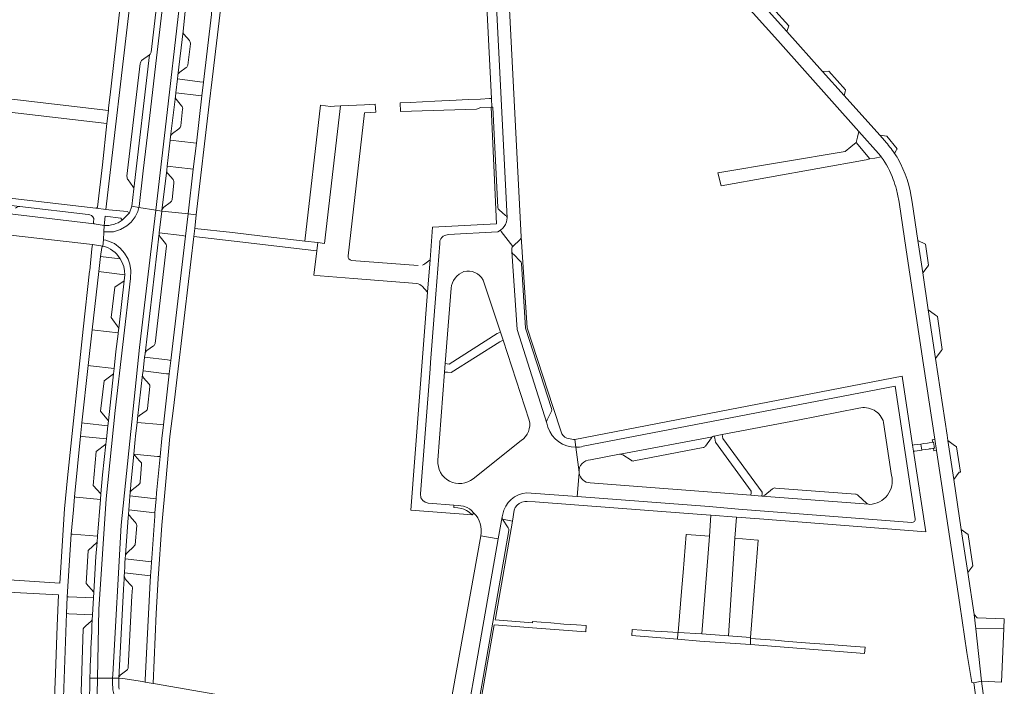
# Model space of a CAD drawing. Header units: metres. Extents: x 166325 to 190320, y 381923 to 404576.
# Tile 541 of 656: x 172255 to 172488, y 392789 to 392947. Entities that reach past the tile are written whole.
import ezdxf

# ---------------------------------------------------------------- set-up
doc = ezdxf.new("R2010")
doc.units = ezdxf.units.M
for name, color, linetype, lineweight in [('B-WE-VH-VERHARDING_ASFALT-GV', 8, 'Continuous', 18), ('B-WE-VH-VERHARDING_BETONSTRAATSTEEN-GV', 8, 'Continuous', 18), ('B-WE-VH-VERHARDING_STRAATBAKSTEEN-GV', 8, 'Continuous', 18)]:
    doc.layers.add(name, color=color, linetype=linetype, lineweight=lineweight)

msp = doc.modelspace()

# ---------------------------------------------------------------- linework, layer by layer
at = {"layer": 'B-WE-VH-VERHARDING_ASFALT-GV', "flags": 128}
for points in [[(172466.735, 392846.107), (172466.957, 392844.63), (172467.236, 392844.673), (172468.893, 392844.929), (172468.694, 392846.35), (172467.071, 392846.149)], [(172471.684, 392846.771), (172471.491, 392846.756), (172470.697, 392846.633), (172470.258, 392846.576), (172469.367, 392846.455), (172468.694, 392846.35), (172468.893, 392844.929), (172469.071, 392844.956), (172469.685, 392845.054), (172470.494, 392845.171), (172470.656, 392845.195), (172471.073, 392845.239), (172471.696, 392845.341), (172471.888, 392845.36)]]:
    msp.add_lwpolyline(points, close=True, dxfattribs=at)
at = {"layer": 'B-WE-VH-VERHARDING_BETONSTRAATSTEEN-GV', "flags": 128}
for points in [[(172374.03, 392895.344), (172374.031, 392895.455), (172370.724, 392960.196), (172370.707, 392960.538), (172370.61, 392962.434)], [(172367.64, 392961.062), (172367.724, 392959.199), (172367.857, 392956.357), (172370.665, 392899.925), (172370.549, 392899), (172370.333, 392898.362), (172370.002, 392897.869), (172369.679, 392897.508), (172369.087, 392897.051), (172369.297, 392896.741), (172372.032, 392893.146)], [(172273.311, 392902.221), (172275.654, 392901.936), (172281.377, 392951.209), (172279.192, 392951.444)], [(172279.192, 392951.444), (172276.882, 392931.186), (172276.728, 392929.829), (172276.306, 392925.907), (172276.247, 392925.355), (172275.898, 392922.267), (172274.815, 392912.499), (172273.644, 392902.46)], [(172282.298, 392906.855), (172281.794, 392902.683), (172283.448, 392902.421), (172283.504, 392902.636), (172284.472, 392911.086), (172286.051, 392924.174), (172287.642, 392937.895), (172288.865, 392948.618), (172289.028, 392949.969), (172287.638, 392950.057), (172286.363, 392939.194)], [(172333.034, 392890.923), (172336.907, 392924.845), (172339.563, 392924.961), (172339.41, 392926.87), (172336.916, 392926.762), (172331.236, 392926.515), (172330.946, 392923.791), (172327.431, 392893.897)], [(172460.669, 392919.32), (172460.081, 392919.391), (172458.941, 392919.53), (172460.149, 392918.18)], [(172462.472, 392915.197), (172462.825, 392915.895), (172462.977, 392916.196), (172463.114, 392916.293), (172460.669, 392919.32)], [(172272.866, 392898.521), (172275.249, 392898.139), (172275.292, 392898.82), (172275.463, 392900.333), (172279.177, 392899.868), (172279.534, 392899.376), (172281.215, 392901.15), (172280.694, 392901.43), (172276.359, 392901.865), (172275.654, 392901.936), (172273.311, 392902.221), (172273.24, 392902.23), (172238.57, 392906.231), (172236.469, 392906.474), (172236.368, 392906.488)], [(172244.823, 392896.754), (172246.734, 392896.538), (172272.466, 392893.624), (172274.967, 392893.206), (172275.054, 392894.721), (172275.164, 392896.652), (172275.249, 392898.139), (172272.866, 392898.521), (172230.861, 392903.5), (172230.264, 392902.777), (172203.609, 392872.329), (172207.756, 392868.714)], [(172248.453, 392903.426), (172255.293, 392902.653), (172271.45, 392900.743)], [(172275.249, 392898.139), (172275.164, 392896.652), (172275.496, 392896.631), (172277.457, 392896.662), (172279.145, 392897.164), (172280.576, 392898.032), (172281.644, 392898.915), (172282.622, 392900.186), (172283.197, 392901.458), (172283.448, 392902.421), (172281.794, 392902.683), (172281.215, 392901.15), (172279.534, 392899.376)], [(172372.032, 392893.146), (172369.297, 392896.741), (172369.087, 392897.051), (172368.491, 392896.611), (172356.711, 392895.972), (172355.918, 392895.783), (172355.534, 392895.572), (172355.227, 392895.285), (172354.959, 392894.939), (172354.789, 392894.498), (172354.745, 392893.834), (172353.813, 392881.832), (172352.555, 392865.641), (172352.441, 392864.177), (172350.138, 392834.525), (172350.25, 392833.598), (172350.706, 392832.946), (172351.244, 392832.563), (172352.023, 392832.359), (172358.102, 392831.89), (172359.119, 392831.812), (172360.369, 392831.627), (172361.23, 392831.333), (172361.742, 392831.033), (172362.162, 392830.664), (172362.834, 392830.006)], [(172271.94, 392793.778), (172271.919, 392792.781), (172271.887, 392790.907), (172273.638, 392790.894), (172273.968, 392807.187), (172275.727, 392833.376), (172277.847, 392854.27), (172281.517, 392885.566), (172281.592, 392887.503), (172281.317, 392888.95), (172280.893, 392890.137), (172280.082, 392891.584), (172279.045, 392892.797), (172277.684, 392893.873), (172275.6, 392894.634), (172275.054, 392894.721), (172274.967, 392893.206)], [(172373.781, 392894.823), (172372.032, 392893.146)], [(172383.469, 392849.276), (172381.618, 392855.002), (172375.464, 392873.917), (172374.031, 392895.455), (172374.03, 392895.344)], [(172274.967, 392893.206), (172272.466, 392893.624), (172272.36, 392892.604), (172271.826, 392887.472), (172271.806, 392887.299), (172270.239, 392873.54), (172266.575, 392838.32), (172265.829, 392830.971), (172264.726, 392813.401), (172239.476, 392815.031), (172239.539, 392814.829), (172240.46, 392811.911), (172264.43, 392810.627), (172264.086, 392803.3), (172263.696, 392791.97), (172263.26, 392780.385), (172263.035, 392766.73), (172263.156, 392747.847), (172261.305, 392747.024), (172267.502, 392747.605)], [(172267.502, 392747.605), (172267.469, 392749.145), (172265.849, 392749.137), (172265.349, 392749.134), (172265.227, 392757.978), (172265.169, 392762.156), (172265.247, 392774.685), (172265.512, 392784.114), (172266.337, 392806.163), (172266.502, 392810.154), (172267.458, 392825.023), (172267.96, 392830.788), (172268.219, 392833.804), (172269.639, 392848.214), (172269.949, 392851.353), (172271.479, 392864.928), (172272.437, 392873.434), (172273.99, 392887.205), (172274.397, 392890.82), (172274.677, 392892.928)], [(172327.431, 392893.897), (172325.822, 392894.075), (172325.609, 392892.154), (172324.931, 392886.353), (172326.415, 392886.207), (172334.319, 392885.608), (172349.292, 392884.363)], [(172371.8, 392892.375), (172371.817, 392892.011), (172371.821, 392891.96)], [(172380.368, 392850.33), (172380.066, 392851.277), (172373.104, 392873.454), (172371.821, 392891.96), (172371.817, 392892.011), (172371.8, 392892.375)], [(172279.016, 392890.245), (172279.442, 392889.559), (172279.864, 392888.39), (172280.027, 392887.358), (172280.128, 392886.448), (172279.99, 392884.988), (172278.681, 392873.773), (172278.558, 392872.719), (172278.524, 392872.427), (172278.04, 392868.284), (172277.604, 392864.264), (172277.466, 392862.987), (172276.256, 392851.829), (172276.131, 392850.683), (172275.791, 392847.547)], [(172349.624, 392888.674), (172333.85, 392889.877)], [(172350.574, 392883.72), (172351.833, 392882.331), (172352.448, 392889.99), (172351.176, 392889.03)], [(172374.109, 392889.145), (172375.015, 392873.803), (172381.207, 392854.743)], [(172364.982, 392885.201), (172365.37, 392884.257), (172369.126, 392872.834), (172369.757, 392870.926)], [(172354.294, 392842.495), (172355.872, 392863.385), (172356.038, 392865.409), (172357.409, 392883.269)], [(172369.757, 392870.926), (172375.941, 392852.012)], [(172466.957, 392844.63), (172466.735, 392846.107), (172464.242, 392862.41), (172386.757, 392847.456), (172386.991, 392845.582)], [(172388.741, 392845.814), (172462.633, 392860.101), (172467.373, 392828.64)], [(172419.558, 392848.185), (172419.768, 392848.227), (172421.623, 392848.595), (172439.529, 392851.997), (172453.969, 392854.87)], [(172380.066, 392851.277), (172380.368, 392850.33)], [(172459.872, 392851.447), (172461.764, 392838.917)], [(172397.506, 392843.951), (172419.302, 392848.054)], [(172275.791, 392847.547), (172275.661, 392846.346), (172274.874, 392839.086), (172274.486, 392834.572), (172274.369, 392833.204), (172273.66, 392824.482), (172273.558, 392823.099), (172273.259, 392819.697), (172272.78, 392811.244), (172272.703, 392809.896), (172272.482, 392805.841), (172272.421, 392804.668)], [(172374.051, 392847.176), (172362.657, 392838.144)], [(172376.38, 392834.747), (172387.317, 392833.91), (172387.746, 392839.533), (172387.729, 392839.663), (172386.991, 392845.582)], [(172386.991, 392845.582), (172386.757, 392847.456), (172386.419, 392847.429), (172386, 392847.476), (172384.821, 392847.769)], [(172386.991, 392845.582), (172387.729, 392839.663)], [(172369.616, 392828.581), (172371.978, 392828.091), (172372.365, 392830.659), (172372.636, 392831.29), (172373.046, 392831.841), (172373.572, 392832.283), (172374.185, 392832.592), (172374.853, 392832.752), (172375.478, 392832.759), (172377.319, 392832.687), (172413.553, 392829.922), (172418.956, 392829.51), (172425.04, 392829.01), (172430.468, 392828.588), (172469.833, 392825.524), (172466.957, 392844.63)], [(172390.428, 392842.58), (172397.301, 392843.923)], [(172387.746, 392839.533), (172387.317, 392833.91), (172418.581, 392831.516), (172425.501, 392830.951), (172466.554, 392827.771)], [(172456.548, 392832.06), (172456.29, 392832.08), (172431.055, 392834.009), (172428.457, 392834.208), (172390.39, 392837.157)], [(172466.554, 392827.771), (172425.501, 392830.951), (172418.581, 392831.516), (172387.317, 392833.91), (172376.38, 392834.747)], [(172368.565, 392823.87), (172369.481, 392829.1), (172369.932, 392830.696)], [(172369.932, 392830.696), (172369.481, 392829.1)], [(172362.259, 392772.7), (172362.806, 392775.61), (172364.969, 392788.21), (172367.644, 392803.511), (172376.717, 392802.796), (172389.316, 392801.824), (172389.425, 392803.343), (172387.091, 392803.477), (172384.144, 392803.705), (172381.05, 392803.945), (172378.726, 392804.141), (172376.729, 392804.299), (172376.696, 392803.987), (172367.887, 392804.693), (172367.953, 392805.013), (172371.978, 392828.091), (172369.616, 392828.581), (172370.925, 392826.508)], [(172364.451, 392824.59), (172368.565, 392823.87)], [(172278.786, 392788.261), (172278.722, 392788.762), (172278.704, 392790.858), (172277.239, 392790.868), (172277.204, 392789.908), (172277.331, 392788.128), (172277.648, 392786.838), (172278.437, 392785.327), (172279.104, 392784.497), (172280.695, 392783.429), (172282.803, 392782.568), (172287.581, 392781.631), (172321.698, 392775.813), (172350.026, 392770.944), (172351.449, 392770.957), (172353.283, 392771.6), (172354.529, 392772.517), (172355.694, 392774.081), (172356.46, 392775.777), (172356.879, 392777.55), (172357.227, 392779.568), (172356.386, 392779.719), (172356.01, 392777.632), (172355.688, 392775.737)], [(172335.078, 392781.259), (172286.915, 392789.603), (172286.814, 392789.621), (172284.954, 392789.95), (172284.296, 392790.056), (172279.631, 392790.804), (172278.704, 392790.858), (172278.722, 392788.762)]]:
    msp.add_lwpolyline(points, dxfattribs=at)
for points in [[(172302.917, 392950.533), (172300.636, 392950.507), (172300.689, 392948.105), (172298.762, 392932.096), (172298.401, 392928.864), (172297.077, 392917.631), (172296.345, 392911.444), (172295.103, 392900.861), (172297.072, 392900.632), (172300.119, 392926.902), (172300.812, 392932.751), (172302.846, 392949.936)], [(172292.582, 392932.85), (172292.688, 392933.69), (172293.922, 392944.188), (172294.53, 392949.619), (172293.018, 392949.715), (172289.925, 392922.819), (172287.459, 392901.785), (172288.901, 392901.557), (172288.917, 392901.698), (172290.055, 392911.278), (172290.159, 392912.159), (172290.883, 392918.334), (172290.984, 392919.197), (172292.102, 392928.74), (172292.205, 392929.569)], [(172275.898, 392922.267), (172276.247, 392925.355), (172236.483, 392930.027), (172233.745, 392932.427), (172222.284, 392942.475), (172220.232, 392940.13), (172233.679, 392928.371), (172235.176, 392927.062), (172236.478, 392926.909), (172238.135, 392926.714), (172238.501, 392926.671)], [(172353.558, 392927.577), (172350.656, 392927.434), (172347.753, 392927.29), (172345.348, 392927.204), (172345.397, 392925.152), (172363.473, 392925.669), (172364.486, 392926.07), (172366.902, 392926.184), (172367.097, 392926.193), (172367.019, 392928.265), (172366.484, 392928.233), (172364.388, 392928.106), (172361.49, 392927.967), (172358.593, 392927.829)], [(172283.035, 392851.472), (172283.132, 392852.356), (172283.135, 392852.385), (172283.139, 392852.414), (172284.347, 392862.808), (172284.445, 392863.664), (172284.825, 392866.934), (172284.927, 392867.763), (172284.934, 392867.825), (172288.276, 392896.202), (172288.294, 392896.36), (172288.901, 392901.557), (172287.459, 392901.785), (172286.222, 392891.23), (172283.621, 392869.259), (172279.296, 392827.136), (172277.271, 392791.765), (172277.239, 392790.868), (172278.704, 392790.858), (172279.797, 392811.883), (172279.887, 392813.325), (172279.943, 392814.213), (172279.994, 392815.127), (172280.035, 392815.852), (172280.124, 392817.427), (172280.175, 392818.291), (172280.236, 392819.146), (172280.306, 392820.125), (172280.927, 392828.841), (172280.988, 392829.691), (172281.078, 392830.796), (172281.243, 392832.828), (172281.346, 392834.091), (172281.404, 392834.795), (172281.499, 392835.965), (172281.523, 392836.381), (172281.567, 392836.795), (172282.276, 392843.959), (172282.62, 392847.432), (172282.697, 392848.25)], [(172286.358, 392817.054), (172286.24, 392815.148), (172286.157, 392813.815), (172285.532, 392801.474), (172284.975, 392790.491), (172284.963, 392790.174), (172284.954, 392789.95), (172286.814, 392789.621), (172287.556, 392806.224), (172288.064, 392814.527), (172288.934, 392827.129), (172289.829, 392837.501), (172290.825, 392848.138), (172291.698, 392854.85), (172292.92, 392865.522), (172292.923, 392865.547), (172296.448, 392895.525), (172296.702, 392897.444), (172297.072, 392900.632), (172295.103, 392900.861), (172294.48, 392895.646), (172291, 392866.176), (172290.652, 392862.955), (172289.26, 392850.883), (172288.894, 392847.635), (172288.488, 392843.368), (172287.735, 392835.463), (172287.676, 392834.767), (172287.559, 392833.372), (172287.281, 392830.072), (172287.211, 392829.24), (172286.518, 392819.335), (172286.453, 392818.413)], [(172305.659, 392896.47), (172296.702, 392897.444), (172296.448, 392895.525), (172308.092, 392894.147), (172322.158, 392892.547), (172325.609, 392892.154), (172325.822, 392894.075), (172322.759, 392894.415), (172312.094, 392895.714)], [(172472.178, 392866.644), (172473.48, 392868.405), (172473.741, 392868.757), (172472.602, 392876.543), (172472.188, 392876.857), (172471.822, 392877.135), (172470.455, 392878.171)], [(172431.055, 392834.009), (172431.074, 392834.593), (172431.085, 392834.931), (172421.785, 392847.679), (172421.623, 392848.595), (172419.768, 392848.227), (172419.864, 392847.728), (172420.043, 392846.791), (172428.527, 392835.146), (172428.5, 392834.79), (172428.457, 392834.208)], [(172471.991, 392847.482), (172471.379, 392847.379), (172471.491, 392846.756), (172471.684, 392846.771), (172471.888, 392845.36), (172471.696, 392845.341), (172471.783, 392844.722), (172472.396, 392844.794)], [(172476.482, 392837.969), (172477.8, 392839.724), (172478.093, 392839.712), (172477.159, 392845.676), (172476.839, 392845.909), (172476.668, 392846.033), (172475.088, 392847.185)], [(172359.119, 392831.812), (172358.102, 392831.89), (172358.062, 392831.311), (172359.008, 392831.195), (172359.854, 392831.096), (172360.452, 392830.896), (172361.032, 392830.632), (172361.698, 392830.237), (172362.438, 392829.6), (172362.834, 392830.006), (172362.162, 392830.664), (172361.742, 392831.033), (172361.23, 392831.333), (172360.369, 392831.627)], [(172424.65, 392824.019), (172425.04, 392829.01), (172418.956, 392829.51), (172418.605, 392824.487), (172416.778, 392801.377), (172423.121, 392800.892)], [(172356.386, 392779.719), (172357.227, 392779.568), (172360.002, 392779.099), (172360.704, 392778.976), (172362.629, 392789.971), (172368.565, 392823.87), (172364.451, 392824.59), (172357.841, 392787.818)], [(172479.914, 392824.892), (172478.274, 392826.117), (172479.819, 392815.9), (172481.02, 392817.491)], [(172488.458, 392804.923), (172482.058, 392805.146), (172481.319, 392805.978), (172481.697, 392802.531), (172488.356, 392802.672)], [(172411.153, 392801.479), (172411.168, 392801.69), (172408.692, 392801.813), (172405.683, 392802.031), (172402.619, 392802.253), (172400.33, 392802.43), (172400.214, 392800.953), (172411.075, 392800.149)], [(172428.36, 392800.282), (172428.376, 392800.491), (172423.121, 392800.892), (172416.778, 392801.377), (172411.168, 392801.69), (172411.153, 392801.479), (172411.075, 392800.149), (172416.316, 392799.654), (172428.302, 392798.82)], [(172487.781, 392789.942), (172488.356, 392802.672), (172481.697, 392802.531), (172483.056, 392790.146)], [(172450.147, 392798.604), (172447.119, 392798.84), (172442.42, 392799.204), (172439.338, 392799.441), (172436.374, 392799.668), (172434.187, 392799.855), (172428.36, 392800.282), (172428.302, 392798.82), (172455.314, 392796.725), (172455.462, 392798.182), (172453.151, 392798.37)], [(172271.483, 392758.033), (172271.554, 392750.366), (172271.58, 392749.271), (172271.581, 392749.233), (172271.719, 392743.381), (172271.724, 392743.171), (172271.829, 392738.749), (172273.265, 392738.791), (172272.85, 392751.944), (172273.638, 392790.894), (172271.887, 392790.907), (172271.78, 392784.561), (172271.767, 392783.792), (172271.613, 392774.646), (172271.59, 392773.321), (172271.43, 392763.822), (172271.436, 392763.188), (172271.446, 392762.138)]]:
    msp.add_lwpolyline(points, close=True, dxfattribs=at)
at = {"layer": 'B-WE-VH-VERHARDING_BETONSTRAATSTEEN-GV'}
for points in [[(172286.363, 392939.194, -0.1001497), (172286.01, 392938.607)], [(172273.644, 392902.46, -0.2864479), (172273.311, 392902.221)], [(172279.534, 392899.376, -0.1697318), (172275.249, 392898.139)], [(172272.679, 392898.873, 0.388286), (172272.866, 392898.521)], [(172373.781, 392894.823, 0.1866593), (172374.03, 392895.344)], [(172274.677, 392892.928, -0.2570028), (172274.967, 392893.206)], [(172274.967, 392893.206, -0.219107), (172279.016, 392890.245)], [(172371.8, 392892.375, -0.1866521), (172372.032, 392893.146)], [(172333.85, 392889.877, -0.4028816), (172333.034, 392890.923)], [(172371.821, 392891.96, 0.1969909), (172372.164, 392891.304)], [(172351.176, 392889.03, -0.0728453), (172350.652, 392888.76)], [(172373.88, 392889.642, -0.1872366), (172374.109, 392889.145)], [(172357.409, 392883.269, -0.2878622), (172360.458, 392887.21)], [(172360.458, 392887.21, -0.3454833), (172364.982, 392885.201)], [(172349.292, 392884.363, -0.1552855), (172350.574, 392883.72)], [(172453.969, 392854.87, -0.1729655), (172457.641, 392854.355)], [(172457.641, 392854.355, -0.1971087), (172459.872, 392851.447)], [(172375.941, 392852.012, -0.3039349), (172374.051, 392847.176)], [(172380.171, 392852.051, 0.2156497), (172380.066, 392851.277)], [(172380.368, 392850.33, 0.3238363), (172386.991, 392845.582)], [(172384.821, 392847.769, -0.2479994), (172383.469, 392849.276)], [(172419.302, 392848.054, -0.0808498), (172419.558, 392848.185)], [(172386.991, 392845.582, 0.0639369), (172388.741, 392845.814)], [(172397.301, 392843.923, -0.0581192), (172397.506, 392843.951)], [(172362.657, 392838.144, -0.6592506), (172354.294, 392842.495)], [(172387.729, 392839.663, -0.4366016), (172390.428, 392842.58)], [(172390.39, 392837.157, -0.3757112), (172387.746, 392839.533)], [(172461.764, 392838.917, -0.4740232), (172456.548, 392832.06)], [(172369.932, 392830.696, -0.3439082), (172376.38, 392834.747)], [(172362.834, 392830.006, -0.2461236), (172364.451, 392824.59)], [(172467.373, 392828.64, -0.4454928), (172466.554, 392827.771)], [(172370.925, 392826.508, -0.1999956), (172371.06, 392825.844)], [(172272.421, 392804.668, 0.0032158), (172271.94, 392793.778)]]:
    msp.add_lwpolyline(points, format="xyb", dxfattribs=at)
at = {"layer": 'B-WE-VH-VERHARDING_STRAATBAKSTEEN-GV', "flags": 128}
for points in [[(172436.952, 392944.086), (172431.925, 392949.701), (172419.334, 392963.763), (172415.524, 392968.018), (172412.613, 392971.269), (172412.014, 392971.182), (172409.955, 392970.882), (172408.976, 392970.74), (172411.047, 392968.431), (172412.973, 392966.284), (172434.79, 392941.963), (172454.03, 392920.416), (172458.695, 392915.191)], [(172367.486, 392958.431), (172365.588, 392956.362), (172367.019, 392928.265), (172367.097, 392926.193), (172367.292, 392926.202), (172368.492, 392902.398)], [(172370.665, 392899.925), (172367.857, 392956.357)], [(172293.922, 392944.188), (172292.688, 392933.69), (172292.72, 392933.846)], [(172295.453, 392941.936), (172294.14, 392943.476)], [(172460.149, 392918.18), (172458.941, 392919.53), (172450.514, 392928.94), (172445.398, 392934.654), (172436.952, 392944.086)], [(172295.063, 392936.123), (172295.664, 392941.175)], [(172283.803, 392936.531), (172280.649, 392909.791)], [(172282.298, 392906.855), (172286.01, 392938.607)], [(172286.01, 392938.607), (172284.109, 392937.208)], [(172293.154, 392934.437), (172294.687, 392935.571)], [(172292.102, 392928.74), (172290.984, 392919.197)], [(172293.599, 392926.456), (172292.303, 392928.056)], [(172293.371, 392921.748), (172293.822, 392925.707)], [(172368.492, 392902.398), (172367.292, 392926.202), (172367.097, 392926.193), (172366.902, 392926.184), (172368.211, 392898.524), (172353.009, 392897.726), (172352.448, 392889.99), (172351.833, 392882.331), (172347.881, 392830.713), (172362.438, 392829.6), (172361.698, 392830.237), (172361.032, 392830.632), (172360.452, 392830.896), (172359.854, 392831.096), (172359.008, 392831.195), (172358.062, 392831.311), (172358.102, 392831.89), (172352.023, 392832.359), (172351.244, 392832.563), (172350.706, 392832.946), (172350.25, 392833.598), (172350.138, 392834.525), (172352.441, 392864.177), (172352.555, 392865.641)], [(172291.448, 392919.935), (172292.947, 392921.027)], [(172454.03, 392920.416), (172453.7, 392919.031), (172453.404, 392917.791), (172456.641, 392913.898), (172457.771, 392914.116), (172459.29, 392914.41)], [(172458.695, 392915.191), (172454.03, 392920.416)], [(172290.055, 392911.278), (172288.917, 392901.698)], [(172280.949, 392908.918), (172282.039, 392907.414)], [(172291.569, 392909.003), (172290.336, 392910.466)], [(172291.312, 392904.202), (172291.778, 392908.23)], [(172230.861, 392903.5), (172272.866, 392898.521)], [(172271.45, 392900.743), (172255.293, 392902.653)], [(172289.355, 392902.449), (172290.916, 392903.6)], [(172370.336, 392900.524), (172368.772, 392901.809)], [(172463.524, 392903.678), (172465.231, 392892.356), (172469.334, 392865.133), (172471.991, 392847.482), (172472.396, 392844.794), (172477.89, 392808.301), (172479.592, 392796.927), (172480.751, 392789.814), (172481.217, 392789.793), (172483.056, 392790.146), (172481.697, 392802.531), (172481.319, 392805.978), (172479.819, 392815.9), (172478.274, 392826.117), (172476.482, 392837.969), (172475.088, 392847.185), (172474.891, 392848.49), (172472.178, 392866.644), (172470.455, 392878.171), (172469.153, 392886.888), (172468.003, 392894.578), (172466.642, 392903.688)], [(172272.679, 392898.873), (172272.76, 392899.8)], [(172352.555, 392865.641), (172353.813, 392881.832), (172354.745, 392893.834), (172354.789, 392894.498), (172354.959, 392894.939), (172355.227, 392895.285), (172355.534, 392895.572), (172355.918, 392895.783), (172356.711, 392895.972), (172368.491, 392896.611), (172369.087, 392897.051), (172369.679, 392897.508), (172370.002, 392897.869), (172370.333, 392898.362), (172370.549, 392899), (172370.665, 392899.925)], [(172288.276, 392896.202), (172284.934, 392867.825)], [(172289.769, 392893.903), (172288.501, 392895.441)], [(172287.3, 392870.2), (172289.983, 392893.277)], [(172371.821, 392891.96), (172373.104, 392873.454), (172380.066, 392851.277)], [(172373.88, 392889.642), (172372.164, 392891.304)], [(172375.015, 392873.803), (172374.109, 392889.145)], [(172381.207, 392854.743), (172375.015, 392873.803)], [(172285.371, 392868.494), (172286.953, 392869.636)], [(172284.347, 392862.808), (172283.139, 392852.414), (172283.176, 392852.572)], [(172285.897, 392860.559), (172284.578, 392862.069)], [(172283.584, 392853.082), (172285.178, 392854.192), (172285.303, 392854.302), (172285.403, 392854.435), (172285.474, 392854.589), (172285.511, 392854.754), (172286.093, 392859.958)], [(172380.171, 392852.051), (172381.164, 392854.103)], [(172417.666, 392845.862), (172419.099, 392847.849)], [(172400.692, 392842.334), (172417.108, 392845.515)], [(172398.089, 392843.768), (172400.05, 392842.497)], [(172431.055, 392834.009), (172456.29, 392832.08)], [(172433.536, 392835.738), (172431.773, 392834.264)], [(172453.194, 392834.472), (172434.266, 392835.933)], [(172455.822, 392832.33), (172453.818, 392834.184)], [(172369.481, 392829.1), (172368.565, 392823.87), (172362.629, 392789.971), (172360.704, 392778.976), (172359.765, 392773.61)], [(172370.925, 392826.508), (172369.616, 392828.581)], [(172362.374, 392776.081), (172371.06, 392825.844)], [(172279.887, 392813.325), (172279.797, 392811.883), (172278.704, 392790.858)], [(172280.939, 392793.431), (172281.799, 392810.373), (172281.982, 392812.309), (172281.84, 392812.604), (172281.585, 392812.887), (172280.515, 392814.017), (172280.316, 392814.339), (172280.159, 392814.662), (172279.994, 392815.127), (172279.943, 392814.213), (172279.887, 392813.325)], [(172272.421, 392804.668), (172272.187, 392804.406), (172270.927, 392803.295), (172270.461, 392802.829), (172270.303, 392802.538), (172269.83, 392787.669), (172269.848, 392787.094), (172269.978, 392786.85), (172271.046, 392785.696), (172271.581, 392785.11), (172271.727, 392784.8), (172271.78, 392784.561), (172271.887, 392790.907), (172271.919, 392792.781), (172271.94, 392793.778)], [(172279.07, 392791.551), (172280.593, 392792.79)], [(172358.645, 392771.038), (172360.002, 392779.099), (172357.227, 392779.568), (172356.879, 392777.55), (172356.46, 392775.777), (172355.694, 392774.081), (172354.529, 392772.517), (172353.283, 392771.6), (172351.449, 392770.957), (172350.026, 392770.944), (172321.698, 392775.813), (172287.581, 392781.631), (172282.803, 392782.568), (172280.695, 392783.429), (172279.104, 392784.497), (172278.437, 392785.327), (172277.648, 392786.838), (172277.331, 392788.128), (172277.204, 392789.908), (172277.239, 392790.868), (172273.638, 392790.894), (172272.85, 392751.944), (172273.265, 392738.791)]]:
    msp.add_lwpolyline(points, dxfattribs=at)
for points in [[(172289.028, 392949.969), (172288.865, 392948.618), (172287.642, 392937.895), (172286.051, 392924.174), (172284.472, 392911.086), (172283.504, 392902.636), (172283.448, 392902.421), (172287.459, 392901.785), (172289.925, 392922.819), (172293.018, 392949.715)], [(172437.393, 392945.415), (172433.567, 392949.739), (172433.272, 392949.732), (172431.925, 392949.701), (172436.952, 392944.086)], [(172445.398, 392934.654), (172450.514, 392928.94), (172450.726, 392929.836), (172450.836, 392930.304), (172446.884, 392934.725)], [(172292.205, 392929.569), (172297.698, 392928.944), (172298.401, 392928.864), (172298.762, 392932.096), (172297.913, 392932.2), (172292.582, 392932.85)], [(172327.431, 392893.897), (172330.946, 392923.791), (172331.236, 392926.515), (172329.823, 392926.44), (172328.887, 392926.333), (172326.46, 392926.623), (172322.759, 392894.415), (172325.822, 392894.075)], [(172295.66, 392911.523), (172296.345, 392911.444), (172297.077, 392917.631), (172296.38, 392917.71), (172290.883, 392918.334), (172290.159, 392912.159)], [(172455.739, 392913.723), (172456.641, 392913.898), (172453.404, 392917.791), (172452.129, 392916.742), (172450.736, 392915.695), (172420.64, 392910.632), (172421.363, 392907.534)], [(172275.054, 392894.721), (172275.6, 392894.634), (172277.684, 392893.873), (172279.045, 392892.797), (172280.082, 392891.584), (172280.893, 392890.137), (172281.317, 392888.95), (172281.592, 392887.503), (172281.517, 392885.566), (172277.847, 392854.27), (172275.727, 392833.376), (172273.968, 392807.187), (172273.638, 392790.894), (172277.239, 392790.868), (172277.271, 392791.765), (172279.296, 392827.136), (172283.621, 392869.259), (172286.222, 392891.23), (172287.459, 392901.785), (172283.448, 392902.421), (172283.197, 392901.458), (172282.622, 392900.186), (172281.644, 392898.915), (172280.576, 392898.032), (172279.145, 392897.164), (172277.457, 392896.662), (172275.496, 392896.631), (172275.164, 392896.652)], [(172288.901, 392901.557), (172288.294, 392896.36), (172293.758, 392895.729), (172294.48, 392895.646), (172295.103, 392900.861), (172294.419, 392900.94)], [(172470.53, 392888.758), (172469.787, 392893.7), (172468.003, 392894.578), (172469.153, 392886.888), (172470.177, 392888.279), (172470.236, 392888.36)], [(172274.397, 392890.82), (172273.99, 392887.205), (172274.516, 392887.14), (172280.128, 392886.448), (172280.027, 392887.358), (172279.864, 392888.39), (172279.442, 392889.559), (172279.016, 392890.245)], [(172278.681, 392873.773), (172279.99, 392884.988), (172277.733, 392883.532), (172276.892, 392876.303)], [(172278.558, 392872.719), (172273.036, 392873.364), (172272.437, 392873.434), (172271.479, 392864.928), (172271.979, 392864.874), (172277.604, 392864.264), (172278.04, 392868.284), (172278.524, 392872.427)], [(172356.038, 392865.409), (172355.872, 392863.385), (172356.574, 392863.355), (172357.415, 392863.32), (172368.932, 392870.594), (172369.757, 392870.926), (172369.126, 392872.834), (172368.308, 392872.55), (172356.945, 392865.311)], [(172284.445, 392863.664), (172290.045, 392863.024), (172290.652, 392862.955), (172291, 392866.176), (172290.279, 392866.265), (172284.825, 392866.934)], [(172276.256, 392851.829), (172277.466, 392862.987), (172275.207, 392861.336), (172274.408, 392854.13)], [(172269.639, 392848.214), (172270.071, 392848.167), (172275.791, 392847.547), (172276.131, 392850.683), (172270.52, 392851.291), (172269.949, 392851.353)], [(172288.651, 392850.941), (172283.035, 392851.472), (172282.697, 392848.25), (172282.62, 392847.432), (172282.276, 392843.959), (172287.9, 392843.424), (172288.488, 392843.368), (172288.894, 392847.635), (172289.26, 392850.883)], [(172274.486, 392834.572), (172274.874, 392839.086), (172275.661, 392846.346), (172273.385, 392844.587), (172272.646, 392836.563)], [(172281.499, 392835.965), (172281.404, 392834.795), (172281.625, 392835.225), (172281.85, 392835.501), (172283.32, 392836.643), (172283.585, 392836.892), (172283.755, 392837.143), (172283.809, 392837.437), (172283.898, 392839.302), (172284.126, 392841.591), (172284.105, 392841.776), (172284.05, 392841.901), (172283.629, 392842.361), (172283.098, 392842.979), (172282.661, 392843.446), (172282.433, 392843.694), (172282.276, 392843.959), (172281.567, 392836.795), (172281.523, 392836.381)], [(172281.078, 392830.796), (172287.281, 392830.072), (172287.559, 392833.372), (172281.346, 392834.091), (172281.243, 392832.828)], [(172268.219, 392833.804), (172267.96, 392830.788), (172267.458, 392825.023), (172267.757, 392824.997), (172273.66, 392824.482), (172274.369, 392833.204), (172268.637, 392833.763)], [(172280.927, 392828.841), (172280.306, 392820.125), (172280.588, 392820.515), (172280.811, 392820.741), (172282.083, 392821.947), (172282.511, 392822.358), (172282.596, 392822.493), (172282.948, 392827.053), (172282.942, 392827.331), (172282.834, 392827.547), (172282.593, 392827.807), (172281.763, 392828.694), (172281.224, 392829.391), (172280.988, 392829.691)], [(172413.171, 392824.883), (172413.067, 392824.891), (172412.373, 392815.939), (172412.095, 392812.358), (172411.168, 392801.69), (172416.778, 392801.377), (172418.605, 392824.487)], [(172273.558, 392823.099), (172271.487, 392821.135), (172271.019, 392813.335), (172272.78, 392811.244), (172273.259, 392819.697)], [(172430.171, 392823.566), (172430.109, 392823.571), (172424.65, 392824.019), (172423.121, 392800.892), (172428.376, 392800.491), (172429.246, 392811.588)], [(172286.358, 392817.054), (172286.453, 392818.413), (172280.236, 392819.146), (172280.175, 392818.291), (172280.124, 392817.427), (172280.035, 392815.852), (172286.24, 392815.148)], [(172266.836, 392806.137), (172272.482, 392805.841), (172272.703, 392809.896), (172266.802, 392810.142), (172266.502, 392810.154), (172266.337, 392806.163)], [(172487.118, 392758.388), (172486.213, 392765.854), (172485.639, 392770.596), (172485.021, 392775.589), (172483.056, 392790.146), (172481.217, 392789.793), (172483.177, 392775.391), (172483.839, 392770.079), (172484.88, 392761.475), (172485.14, 392759.482), (172485.259, 392758.459)]]:
    msp.add_lwpolyline(points, close=True, dxfattribs=at)
at = {"layer": 'B-WE-VH-VERHARDING_STRAATBAKSTEEN-GV'}
for points in [[(172294.14, 392943.476, -0.2081348), (172293.922, 392944.188)], [(172295.664, 392941.175, 0.1803698), (172295.453, 392941.936)], [(172284.109, 392937.208, 0.1741125), (172283.803, 392936.531)], [(172292.72, 392933.846, -0.1824912), (172293.154, 392934.437)], [(172294.687, 392935.571, 0.1984938), (172295.063, 392936.123)], [(172292.303, 392928.056, -0.2001901), (172292.102, 392928.74)], [(172293.822, 392925.707, 0.2526028), (172293.599, 392926.456)], [(172292.947, 392921.027, 0.1827), (172293.371, 392921.748)], [(172290.984, 392919.197, -0.1896887), (172291.448, 392919.935)], [(172462.472, 392915.197, 0.0316877), (172460.149, 392918.18)], [(172458.695, 392915.191, -0.0116122), (172459.29, 392914.41)], [(172459.29, 392914.41, -0.0683405), (172462.165, 392909.065)], [(172463.242, 392914.008, 0.0117491), (172462.472, 392915.197)], [(172466.642, 392903.688, 0.0920835), (172463.242, 392914.008)], [(172290.336, 392910.466, -0.2131043), (172290.055, 392911.278)], [(172280.649, 392909.791, 0.1997377), (172280.949, 392908.918)], [(172291.778, 392908.23, 0.1875142), (172291.569, 392909.003)], [(172462.165, 392909.065, -0.0205957), (172462.9, 392906.673)], [(172282.039, 392907.414, -0.083549), (172282.298, 392906.855)], [(172462.9, 392906.673, -0.02532), (172463.524, 392903.678)], [(172290.916, 392903.6, 0.180132), (172291.312, 392904.202)], [(172255.293, 392902.653, 0.1893553), (172254.215, 392902.211)], [(172288.917, 392901.698, -0.2057462), (172289.355, 392902.449)], [(172368.492, 392902.398, 0.1557131), (172368.772, 392901.809)], [(172272.76, 392899.8, 0.3120626), (172271.45, 392900.743)], [(172370.336, 392900.524, -0.1984105), (172370.665, 392899.925)], [(172288.501, 392895.441, -0.1777863), (172288.276, 392896.202)], [(172289.983, 392893.277, 0.1978925), (172289.769, 392893.903)], [(172286.953, 392869.636, 0.2737445), (172287.3, 392870.2)], [(172284.934, 392867.825, -0.2169358), (172285.371, 392868.494)], [(172284.578, 392862.069, -0.1854534), (172284.347, 392862.808)], [(172286.093, 392859.958, 0.2166026), (172285.897, 392860.559)], [(172283.176, 392852.572, -0.1807748), (172283.584, 392853.082)], [(172381.164, 392854.103, 0.1921599), (172381.207, 392854.743)], [(172419.099, 392847.849, -0.0784551), (172419.302, 392848.054)], [(172417.108, 392845.515, 0.226814), (172417.666, 392845.862)], [(172397.506, 392843.951, -0.1666516), (172398.089, 392843.768)], [(172400.05, 392842.497, 0.2197008), (172400.692, 392842.334)], [(172431.773, 392834.264, -0.2046442), (172431.055, 392834.009)], [(172434.266, 392835.933, 0.2260017), (172433.536, 392835.738)], [(172453.818, 392834.184, 0.2148374), (172453.194, 392834.472)], [(172456.29, 392832.08, -0.1416862), (172455.822, 392832.33)], [(172369.616, 392828.581, -0.1370513), (172369.481, 392829.1)], [(172280.593, 392792.79, 0.2278943), (172280.939, 392793.431)], [(172278.704, 392790.858, -0.2106137), (172279.07, 392791.551)]]:
    msp.add_lwpolyline(points, format="xyb", dxfattribs=at)

doc.saveas('drawing.dxf')
